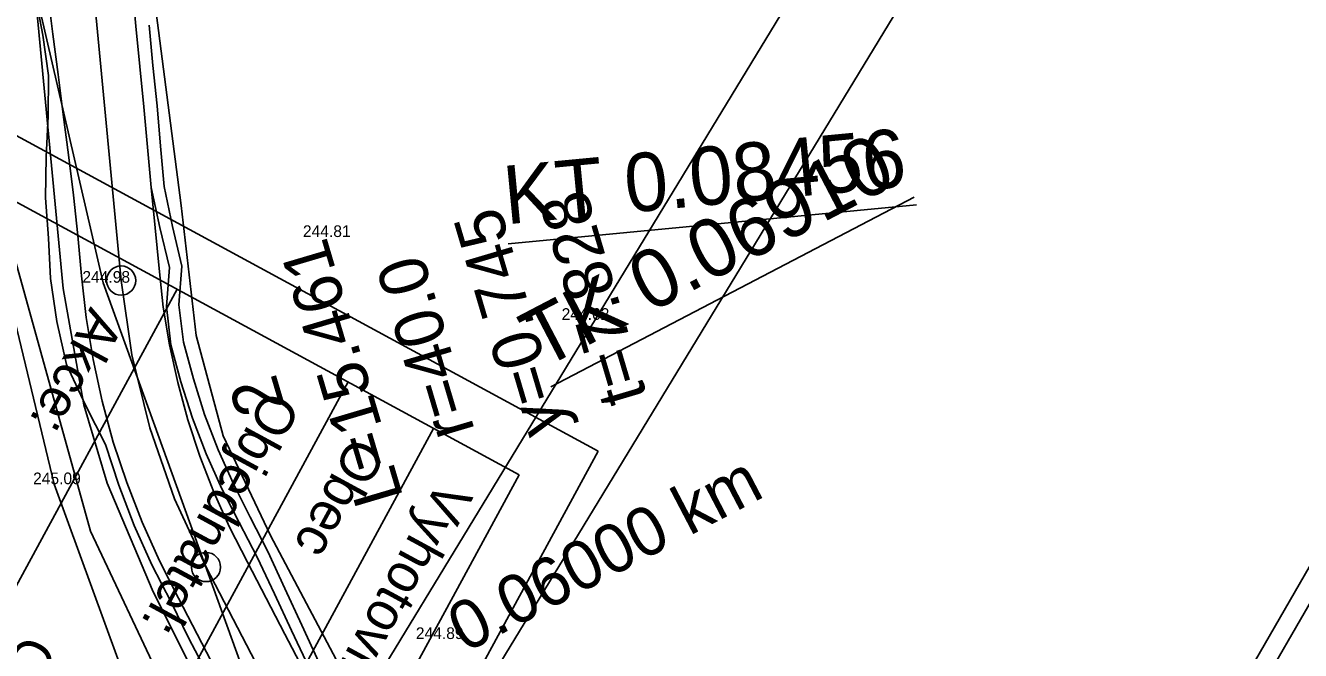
# Model space of a CAD drawing. Extents: x -555887 to -552101, y -1100251 to -1096546.
# Drawn here: x -554080.2 to -554014.6, y -1097270.3 to -1097238.2 of the extents above; entities that cross this region are included whole.
import ezdxf

# ---------------------------------------------------------------- set-up
doc = ezdxf.new("R2010")
doc.units = 0
for name, color, linetype in [('PARCELY_cesty', 7, 'Continuous'), ('PARCELY_silnice', 7, 'Continuous'), ('PARCELY_VHO', 7, 'Continuous'), ('POLYGONY_SITUACE_PF_POPISY', 7, 'Continuous'), ('POLYGONY_SITUACE_PO', 7, 'Continuous'), ('ROZHLED_ram_legenda_1', 7, 'Continuous'), ('ROZHLED_ram_legenda_2', 7, 'Continuous'), ('Výškopis', 7, 'Continuous'), ('ZSST', 7, 'Continuous')]:
    doc.layers.add(name, color=color, linetype=linetype)

msp = doc.modelspace()

# ---------------------------------------------------------------- linework, layer by layer
for p, q in [((-554053.18, -1097256.75), (-554034.485, -1097246.984)), ((-554055.363, -1097249.384), (-554034.365, -1097247.386))]:
    msp.add_line(p, q)
at = {"layer": 'PARCELY_cesty'}
for points in [[(-554039.52, -1097311.76), (-554047.31, -1097302.68), (-554067.59, -1097264.38), (-554070.02, -1097259.26), (-554071.42, -1097254.1), (-554072.18, -1097247.42), (-554073.837, -1097234.701), (-554074.64, -1097229.027), (-554076.858, -1097220.767), (-554079.626, -1097213.575), (-554082.86, -1097207.774), (-554099.501, -1097180.734), (-554106.075, -1097169.208), (-554111.955, -1097157.47), (-554115.449, -1097149.447), (-554124.686, -1097127.011)], [(-554038.74, -1097323.54), (-554046.65, -1097316.45), (-554056.115, -1097302.24), (-554073.622, -1097267.292), (-554075.994, -1097261.695), (-554077.187, -1097257.67), (-554078.248, -1097251.684), (-554079.797, -1097235.406), (-554080.53, -1097230.23), (-554082.571, -1097222.628), (-554085.074, -1097216.125), (-554088.037, -1097210.809), (-554104.663, -1097183.794), (-554111.367, -1097172.04), (-554117.392, -1097160.013), (-554120.974, -1097151.787), (-554130.309, -1097129.113)]]:
    msp.add_lwpolyline(points, dxfattribs=at)
at = {"layer": 'PARCELY_silnice'}
msp.add_lwpolyline([(-553861.3, -1097003.46), (-553858.48, -1097005.9), (-553845.75, -1096975.04), (-553836.44, -1096945.29), (-553831.55, -1096945.97), (-553834.33, -1096958.81), (-553843.04, -1096981.51), (-553856.4, -1097007.66), (-554032.65, -1097312.99), (-554038, -1097312.7), (-554039.52, -1097311.76)], close=True, dxfattribs=at)
at = {"layer": 'PARCELY_VHO'}
msp.add_lwpolyline([(-554141.5, -1097107.04), (-554133.09, -1097133.96), (-554115.31, -1097177.28), (-554094.19, -1097204.11), (-554083.82, -1097222.99), (-554081.04, -1097249.03), (-554076.85, -1097264.17), (-554065.58, -1097288.03), (-554046.65, -1097316.45), (-554038.74, -1097323.54), (-554028.81, -1097333.03), (-554018.781, -1097341.326), (-554015.89, -1097351.24), (-554008.949, -1097355.38), (-553990.01, -1097365.499), (-553983.508, -1097370.361), (-553977.642, -1097376.021), (-553888.1, -1097498.254), (-553882.924, -1097507.258), (-553879.092, -1097522.388), (-553886.84, -1097615.05), (-553883.68, -1097641.57), (-553876.67, -1097669.5)], dxfattribs=at)
at = {"layer": 'POLYGONY_SITUACE_PO'}
for p, q in [((-554075.273, -1097251.279), (-554076.817, -1097235.054)), ((-554074.508, -1097238.206), (-554074.705, -1097236.132)), ((-554074.508, -1097238.206), (-554074.705, -1097236.132)), ((-554079.293, -1097238.661), (-554079.693, -1097236.607)), ((-554078.778, -1097238.612), (-554079.044, -1097236.545)), ((-554074.311, -1097240.28), (-554074.508, -1097238.206)), ((-554074.311, -1097240.28), (-554074.508, -1097238.206)), ((-554073.65, -1097240.217), (-554073.834, -1097238.142)), ((-554079.012, -1097240.727), (-554079.293, -1097238.661)), ((-554078.512, -1097240.68), (-554078.778, -1097238.612)), ((-554074.113, -1097242.354), (-554074.311, -1097240.28)), ((-554074.113, -1097242.354), (-554074.311, -1097240.28)), ((-554073.419, -1097242.288), (-554073.65, -1097240.217)), ((-554079.02, -1097242.821), (-554079.012, -1097240.727)), ((-554078.246, -1097242.747), (-554078.512, -1097240.68)), ((-554073.916, -1097244.428), (-554074.113, -1097242.354)), ((-554073.916, -1097244.428), (-554074.113, -1097242.354)), ((-554073.239, -1097244.363), (-554073.419, -1097242.288)), ((-554079.123, -1097244.923), (-554079.02, -1097242.821)), ((-554077.98, -1097244.815), (-554078.246, -1097242.747)), ((-554073.053, -1097246.438), (-554073.239, -1097244.363)), ((-554079.159, -1097247.02), (-554079.123, -1097244.923)), ((-554077.714, -1097246.882), (-554077.98, -1097244.815)), ((-554073.719, -1097246.502), (-554073.916, -1097244.428)), ((-554073.719, -1097246.502), (-554073.916, -1097244.428)), ((-554077.503, -1097248.955), (-554077.714, -1097246.882)), ((-554073.521, -1097248.576), (-554073.719, -1097246.502)), ((-554073.284, -1097248.553), (-554073.719, -1097246.502)), ((-554072.628, -1097248.491), (-554073.053, -1097246.438)), ((-554079.011, -1097249.098), (-554079.159, -1097247.02)), ((-554077.306, -1097251.029), (-554077.503, -1097248.955)), ((-554073.324, -1097250.65), (-554073.521, -1097248.576)), ((-554072.789, -1097250.599), (-554073.284, -1097248.553)), ((-554072.142, -1097250.537), (-554072.628, -1097248.491)), ((-554078.896, -1097251.18), (-554079.011, -1097249.098)), ((-554073.104, -1097252.639), (-554073.324, -1097250.65)), ((-554072.947, -1097252.617), (-554072.789, -1097250.599)), ((-554072.303, -1097252.529), (-554072.142, -1097250.537)), ((-554078.585, -1097253.388), (-554078.896, -1097251.18)), ((-554077.067, -1097253.181), (-554077.306, -1097251.029)), ((-554074.721, -1097255.103), (-554075.273, -1097251.279)), ((-554072.778, -1097254.59), (-554073.104, -1097252.639)), ((-554072.711, -1097254.578), (-554072.947, -1097252.617)), ((-554072.058, -1097254.453), (-554072.303, -1097252.529)), ((-554078.078, -1097255.599), (-554078.585, -1097253.388)), ((-554076.708, -1097255.338), (-554077.067, -1097253.181)), ((-554072.358, -1097256.524), (-554072.778, -1097254.59)), ((-554072.2, -1097256.486), (-554072.711, -1097254.578)), ((-554071.556, -1097256.328), (-554072.058, -1097254.453)), ((-554076.243, -1097257.475), (-554076.708, -1097255.338)), ((-554073.804, -1097258.856), (-554074.721, -1097255.103)), ((-554077.108, -1097257.687), (-554078.078, -1097255.599)), ((-554071.844, -1097258.435), (-554072.358, -1097256.524)), ((-554071.598, -1097258.361), (-554072.2, -1097256.486)), ((-554070.977, -1097258.174), (-554071.556, -1097256.328)), ((-554075.674, -1097259.587), (-554076.243, -1097257.475)), ((-554076.076, -1097259.708), (-554077.108, -1097257.687)), ((-554071.221, -1097260.313), (-554071.844, -1097258.435)), ((-554070.891, -1097260.195), (-554071.598, -1097258.361)), ((-554070.279, -1097259.976), (-554070.977, -1097258.174)), ((-554072.528, -1097262.503), (-554073.804, -1097258.856)), ((-554075.383, -1097261.805), (-554076.076, -1097259.708)), ((-554074.987, -1097261.663), (-554075.674, -1097259.587)), ((-554069.489, -1097261.733), (-554070.279, -1097259.976)), ((-554070.502, -1097262.157), (-554071.221, -1097260.313)), ((-554070.091, -1097261.985), (-554070.891, -1097260.195)), ((-554074.599, -1097263.871), (-554075.383, -1097261.805)), ((-554074.192, -1097263.701), (-554074.987, -1097261.663)), ((-554069.204, -1097263.727), (-554070.091, -1097261.985)), ((-554068.635, -1097263.453), (-554069.489, -1097261.733)), ((-554070.907, -1097266.01), (-554072.528, -1097262.503)), ((-554069.691, -1097263.962), (-554070.502, -1097262.157)), ((-554073.693, -1097265.887), (-554074.599, -1097263.871)), ((-554073.295, -1097265.696), (-554074.192, -1097263.701)), ((-554068.78, -1097265.761), (-554069.691, -1097263.962)), ((-554068.277, -1097265.499), (-554069.204, -1097263.727)), ((-554067.727, -1097265.211), (-554068.635, -1097263.453)), ((-554066.856, -1097267.107), (-554067.727, -1097265.211)), ((-554072.702, -1097267.81), (-554073.693, -1097265.887)), ((-554072.326, -1097267.614), (-554073.295, -1097265.696)), ((-554052.143, -1097301.928), (-554070.907, -1097266.01)), ((-554067.816, -1097267.608), (-554068.78, -1097265.761)), ((-554067.392, -1097267.387), (-554068.277, -1097265.499)), ((-554065.979, -1097268.999), (-554066.856, -1097267.107)), ((-554071.782, -1097269.68), (-554072.702, -1097267.81)), ((-554071.361, -1097269.46), (-554072.326, -1097267.614)), ((-554066.851, -1097269.455), (-554067.816, -1097267.608)), ((-554066.506, -1097269.275), (-554067.392, -1097267.387)), ((-554065.621, -1097271.163), (-554066.506, -1097269.275)), ((-554065.107, -1097270.894), (-554065.979, -1097268.999)), ((-554070.819, -1097271.527), (-554071.782, -1097269.68)), ((-554070.396, -1097271.307), (-554071.361, -1097269.46)), ((-554065.886, -1097271.301), (-554066.851, -1097269.455))]:
    msp.add_line(p, q, dxfattribs=at)
for centre in [(-554075.273, -1097251.279), (-554070.907, -1097266.01)]:
    msp.add_circle(centre, 0.75, dxfattribs=at)
at = {"layer": 'ROZHLED_ram_legenda_1'}
for p, q in [((-554072.39, -1097251.723), (-554158.243, -1097409.929)), ((-554063.6, -1097256.492), (-554120.836, -1097361.963)), ((-554059.206, -1097258.877), (-554116.441, -1097364.348))]:
    msp.add_line(p, q, dxfattribs=at)
for points in [[(-554050.744, -1097260.056), (-554139.459, -1097423.536), (-554197.468, -1097392.056), (-554108.752, -1097228.576)], [(-554054.811, -1097261.262), (-554140.665, -1097419.468), (-554193.4, -1097390.85), (-554107.547, -1097232.644)]]:
    msp.add_lwpolyline(points, close=True, dxfattribs=at)
at = {"layer": 'ROZHLED_ram_legenda_2'}
msp.add_lwpolyline([(-553994.764, -1097161.002), (-553815.355, -1097270.146), (-553969.717, -1097523.882), (-554149.126, -1097414.737)], close=True, dxfattribs=at)
msp.add_lwpolyline([(-553994.764, -1097161.002), (-553815.355, -1097270.146), (-553969.717, -1097523.882), (-554149.126, -1097414.737)], close=True, dxfattribs=at)
for points in [[(-554149.126, -1097414.737), (-553969.717, -1097523.882), (-553815.355, -1097270.146), (-553994.764, -1097161.002), (-554149.126, -1097414.737)], [(-553822.226, -1097271.819), (-553971.39, -1097517.011), (-554142.255, -1097413.064), (-553993.091, -1097167.872), (-553822.226, -1097271.819)], [(-553822.226, -1097271.819), (-553971.39, -1097517.011), (-554142.255, -1097413.064), (-553993.091, -1097167.872), (-553822.226, -1097271.819)]]:
    msp.add_lwpolyline(points, dxfattribs=at)
at = {"layer": 'ZSST'}
for points in [[(-554042.48, -1097312.42), (-554035.18, -1097301.12), (-554020.35, -1097276.71), (-554001.25, -1097243.62), (-553975.55, -1097199.35), (-553927.26, -1097115.35), (-553902.63, -1097072.54), (-553878.35, -1097029.34), (-553858.27, -1096995.26), (-553851.54, -1096982.63), (-553845.34, -1096967.24), (-553838.37, -1096941.91), (-553834.5, -1096923.22)], [(-554056.9, -1097304), (-554063.52, -1097293.03), (-554074.17, -1097274.2), (-554078.71, -1097261.75), (-554082.34, -1097246.77), (-554082.1, -1097236.17), (-554084.78, -1097223.3), (-554095.29, -1097205.66), (-554110.17, -1097187.25), (-554117, -1097177.37), (-554121.76, -1097162.68), (-554126.27, -1097148.83), (-554134.49, -1097136.49), (-554138.97, -1097119.53)], [(-554043.64, -1097319), (-554047.77, -1097318.58), (-554052.74, -1097314.07), (-554056.9, -1097304), (-554062.41, -1097287), (-554068.66, -1097272.27), (-554076.19, -1097251.39), (-554079.41, -1097237.5), (-554082.27, -1097222.72), (-554086.75, -1097212.07), (-554091.28, -1097204.32), (-554100.2, -1097193.1), (-554110.38, -1097176.19), (-554116.77, -1097164.16), (-554127.72, -1097139.75), (-554132.59, -1097127.58)]]:
    msp.add_lwpolyline(points, dxfattribs=at)

# ---------------------------------------------------------------- texts
for s, height, rotation, p in [('KT 0.08456', 3, 5.43671, (-554055.458, -1097248.389)), ('TK 0.06910', 3, 27.58246, (-554053.643, -1097255.863)), ('t=7.828', 2.5, 106.50958, (-554048.206, -1097257.246)), ('y=0.745', 2.5, 106.50958, (-554052.422, -1097258.857)), ('L=15.461', 2.5, 106.50958, (-554060.75, -1097262.429)), ('r=40.0', 2.5, 106.50958, (-554057.075, -1097258.993)), ('2', 2.5, 106.50958, (-554066.825, -1097257.771))]:
    msp.add_text(s, height=height, rotation=rotation).set_placement(p)
at = {"layer": 'POLYGONY_SITUACE_PF_POPISY'}
msp.add_text('0.06000 km', height=2.5, rotation=27.58246, dxfattribs=at).set_placement((-554057.587, -1097270.444))
at = {"layer": 'ROZHLED_ram_legenda_1'}
for s, p in [('Akce:', (-554076.838, -1097252.582)), ('Objednatel:', (-554067.764, -1097256.827)), ('Obec', (-554063.369, -1097259.212)), ('Vyhotovil', (-554058.9, -1097261.459)), ('Olomoucký kraj, Pobočka Olomouc', (-554080.269, -1097269.387))]:
    msp.add_text(s, height=2, rotation=241.51269, dxfattribs=at).set_placement(p)
at = {"layer": 'Výškopis'}
for s, p in [('244.81', (-554065.924, -1097249.04)), ('244.98', (-554077.265, -1097251.39)), ('244.62', (-554052.62, -1097253.3)), ('245.09', (-554079.8, -1097261.75)), ('244.89', (-554060.117, -1097269.71))]:
    msp.add_text(s, height=0.6, dxfattribs=at).set_placement(p)

doc.saveas('drawing.dxf')
